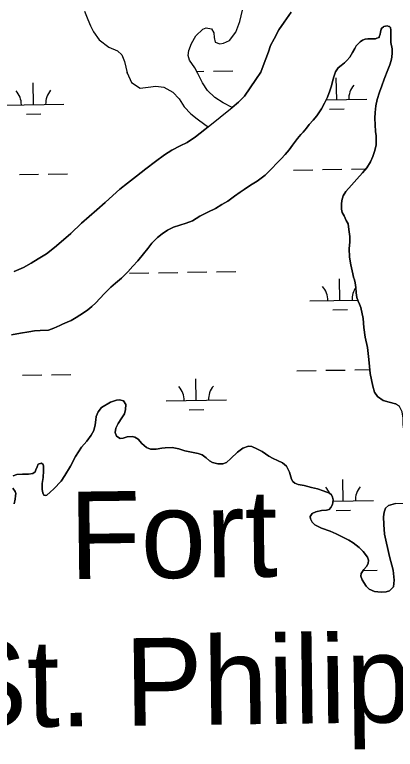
# Model space of a CAD drawing. Extents: x 3855477 to 3893699, y 299188 to 325115.
# Drawn here: x 3871993 to 3872623, y 318148 to 319366 of the extents above; entities that cross this region are included whole.
import ezdxf

# ---------------------------------------------------------------- set-up
doc = ezdxf.new("R2010")
doc.units = 0
for name, color, linetype in [('V-TOPO-GNAM-IDEN', 7, 'Continuous'), ('V-TOPO-SHOR', 7, 'Continuous'), ('V-WETL-SWMP', 7, 'Continuous')]:
    doc.layers.add(name, color=color, linetype=linetype)

msp = doc.modelspace()

# ---------------------------------------------------------------- linework, layer by layer
at = {"layer": 'V-TOPO-SHOR'}
msp.add_line((3872313.7, 319179.7), (3872353.3, 319211.5), dxfattribs=at)
for points in [[(3872324.6, 319228.5), (3872312.3, 319239.9), (3872304.2, 319252.4), (3872296.6, 319268.2), (3872291.7, 319277.6), (3872282.6, 319290.1), (3872280.4, 319298), (3872281.8, 319306.4), (3872285.9, 319317.6), (3872293.1, 319330.3), (3872304.5, 319341.5), (3872310.3, 319343.7), (3872319.3, 319342.3), (3872323.1, 319335.5), (3872323.7, 319327.6), (3872324.9, 319320.2), (3872332.8, 319317.2), (3872339.1, 319318.3), (3872349.1, 319322.7), (3872359.5, 319336.5), (3872366.1, 319354.5), (3872370.5, 319373)], [(3872108.8, 319371.6), (3872114.3, 319357.5), (3872118.6, 319347), (3872124, 319337), (3872133.2, 319324), (3872149.2, 319311.6), (3872163.5, 319305.9), (3872170.4, 319299.2), (3872175.3, 319287.7), (3872179.3, 319269.3), (3872186.9, 319253), (3872201.2, 319243.7), (3872214.4, 319245.5), (3872227, 319247.2), (3872240.2, 319245.3), (3872255.1, 319237.1), (3872265.3, 319226.1), (3872273.9, 319213.1), (3872285.1, 319201.1), (3872295.2, 319192.8), (3872308, 319183.5), (3872313.7, 319179.7)], [(3872353.3, 319211.5), (3872363.6, 319220.7), (3872373.7, 319230.7), (3872392.3, 319258.2), (3872400.5, 319270.2), (3872404.7, 319280.9), (3872409.2, 319292.4), (3872413.4, 319304), (3872416.8, 319314.3), (3872422.6, 319325.4), (3872430.7, 319340.2), (3872439.6, 319352.9), (3872450.9, 319369.7)], [(3872571.1, 318846.9), (3872570.1, 318862.3), (3872566.3, 318880.4), (3872564.3, 318885.9), (3872561.8, 318890.6), (3872559.8, 318896.9), (3872558.5, 318904.4), (3872558, 318913.4), (3872557.1, 318921.3), (3872555.8, 318926), (3872554.2, 318930.8), (3872553.3, 318936.3), (3872549.9, 318951.2), (3872547.8, 318963.8), (3872546.8, 318978), (3872547.9, 318988.7), (3872548.1, 318997.8), (3872546.4, 319009.6), (3872545.1, 319018.7), (3872542.2, 319024.6), (3872538.6, 319032.4), (3872535.3, 319037.9), (3872534.5, 319043), (3872534.4, 319051.3), (3872535.1, 319057.7), (3872537.3, 319065.2), (3872541.6, 319072.4), (3872550.9, 319083.2), (3872559.9, 319093.2), (3872569.2, 319103.2), (3872576.2, 319111.5), (3872582.4, 319121.5), (3872586.2, 319130.6), (3872589.2, 319138.6), (3872591.5, 319149.3), (3872591.7, 319158), (3872591.7, 319164.7), (3872590.8, 319172.2), (3872589.8, 319183.2), (3872589.3, 319193.9), (3872589.9, 319203.4), (3872591, 319214.4), (3872593.2, 319225.1), (3872597.4, 319237), (3872600.8, 319247.7), (3872605, 319258.9), (3872611.1, 319274), (3872614.5, 319282.7), (3872616.4, 319289.4), (3872617.9, 319295), (3872618.2, 319302.5), (3872618.1, 319308.8), (3872616, 319319.4), (3872615.9, 319328.9), (3872616.2, 319336), (3872616.1, 319340), (3872615.3, 319344.3), (3872613.7, 319345.9), (3872612.9, 319345.9), (3872610.1, 319347), (3872604.6, 319346.1), (3872603.8, 319345.3), (3872601.1, 319343.3), (3872599.9, 319341.3), (3872598.8, 319336.6), (3872598.4, 319333.4), (3872596.5, 319328.7), (3872596.5, 319327.9), (3872593, 319326.6), (3872590.6, 319325.8), (3872584.3, 319325.7), (3872580.8, 319325.7), (3872578, 319325.6), (3872573.3, 319324.8), (3872569.3, 319323.5), (3872565, 319320.7), (3872558.8, 319313.9), (3872556.1, 319309.5), (3872552.6, 319302.8), (3872548, 319295.2), (3872543.3, 319289.6), (3872539.4, 319286), (3872534, 319281.6), (3872528.9, 319277.2), (3872524.2, 319270.8), (3872522, 319264.4), (3872519.7, 319257.3), (3872517.5, 319247.4), (3872515.2, 319239.5), (3872511, 319228.7), (3872506.4, 319218.8), (3872501, 319209.3), (3872493.6, 319198.1), (3872487.4, 319190.5), (3872480.8, 319183.3), (3872476.1, 319177.7), (3872470.7, 319170.9), (3872466.8, 319166.9), (3872461.4, 319160.1), (3872453.2, 319149.4), (3872447.4, 319141.8)], [(3872353.3, 319211.5), (3872338.4, 319219.2), (3872324.6, 319228.5)], [(3871992.4, 318940.2), (3872007.7, 318946.7), (3872020.7, 318953.6), (3872032.4, 318960.9), (3872045.8, 318969), (3872059.4, 318979.8), (3872074.3, 318992.7), (3872086, 319003.1), (3872103.9, 319019.9), (3872116.8, 319031.2), (3872129.3, 319042), (3872143, 319054.1), (3872155.9, 319066.1), (3872167.6, 319076.5), (3872180.1, 319086.6), (3872194.9, 319098.2), (3872210.2, 319109.9), (3872226.2, 319122), (3872241.1, 319133.3), (3872253.6, 319140.9), (3872267.4, 319148.2), (3872278.8, 319153.9), (3872292.5, 319163.2), (3872308.1, 319175.3), (3872313.7, 319179.7)], [(3872447.4, 319141.8), (3872441.2, 319133.8), (3872434.6, 319126.6), (3872426, 319118.6), (3872419.8, 319111.8), (3872415.1, 319106.6), (3872407.7, 319099.8), (3872401.1, 319094.5), (3872394.8, 319089.7), (3872383.8, 319083.2), (3872372.9, 319076), (3872366.6, 319071.2), (3872357.2, 319064.7), (3872345.9, 319056.7), (3872336.1, 319051), (3872325.5, 319044.5), (3872313, 319038.4), (3872300, 319031.9), (3872287.9, 319023.9), (3872277.3, 319019.8), (3872266.7, 319016.9), (3872256.4, 319013.2), (3872246.2, 319008.7), (3872237.2, 319002.2), (3872229.8, 318996.2), (3872220.5, 318987), (3872213.5, 318977.8), (3872206.5, 318969), (3872197.2, 318957.5), (3872189, 318948.7), (3872180.8, 318939.5), (3872169.9, 318929), (3872160.2, 318920.6), (3872152.7, 318913.8), (3872141.8, 318903.4), (3872134.4, 318895.4), (3872127.4, 318888.2), (3872120.8, 318882.2), (3872114.6, 318876.5), (3872107.1, 318871.3), (3872095, 318863.6), (3872086.8, 318858.8), (3872080.1, 318855.9), (3872072.2, 318852.7), (3872067.9, 318850.2), (3872063.2, 318848.2), (3872058.1, 318846.2), (3872049, 318842.6)], [(3872049, 318842.6), (3872035.3, 318842.2), (3872026.3, 318841.4), (3872016.6, 318839.9), (3872002.9, 318837.5), (3871987.9, 318835.2)], [(3872630.1, 318716), (3872623.9, 318720.5), (3872613.3, 318723.5), (3872603.4, 318726.1), (3872593.9, 318732.8), (3872589.1, 318740.2), (3872586.3, 318749.9), (3872581.6, 318771), (3872579.4, 318794.1), (3872577.1, 318814.2), (3872573.3, 318831.2), (3872571.1, 318846.9)], [(3872136.8, 318714.3), (3872151.7, 318723.4), (3872161.7, 318726.9), (3872166.9, 318727.3), (3872173.5, 318725.8), (3872177, 318719.6), (3872176.9, 318711.4), (3872174.8, 318703.8), (3872170.5, 318697.5), (3872164.6, 318687.9), (3872160.9, 318680.2), (3872159.6, 318673.2), (3872161.6, 318667.1), (3872168.1, 318663), (3872172.8, 318663.8), (3872179.7, 318665.7), (3872187.5, 318666.7), (3872192.2, 318665.3), (3872197.5, 318662), (3872204, 318654.8), (3872211.4, 318648.2), (3872217.9, 318645.7), (3872227.7, 318645.7), (3872236.7, 318647), (3872242.4, 318647.9), (3872253.9, 318648.2), (3872264.9, 318646.1), (3872275.1, 318643), (3872280.4, 318641.5), (3872288.6, 318640), (3872297.1, 318638.6), (3872303.7, 318636.2), (3872310.5, 318630.9), (3872315.8, 318626.3), (3872320.9, 318623.3), (3872329.6, 318621), (3872337.6, 318621), (3872343.8, 318623.6), (3872350.9, 318630.2), (3872361.9, 318640.3), (3872371, 318647.1), (3872380.1, 318650.4), (3872385.7, 318649.8), (3872394.2, 318646.3), (3872402.9, 318641.5), (3872408.5, 318637.9), (3872413.9, 318633.8), (3872420.9, 318630.2), (3872428.6, 318626.8), (3872436.5, 318622.8), (3872443, 318617.3), (3872448.1, 318607.6), (3872451.7, 318596), (3872453.7, 318591.8), (3872457.1, 318589), (3872462.3, 318587.1), (3872472.4, 318585.1), (3872484.4, 318582.2), (3872494.6, 318579.5), (3872504.2, 318576.7), (3872514.4, 318572.7), (3872517.7, 318569.7), (3872519.5, 318566.2), (3872520.3, 318561.3), (3872520.2, 318557), (3872519.3, 318554), (3872516.9, 318549.1), (3872513.9, 318545.4), (3872509.5, 318544.6), (3872501.3, 318543.8), (3872491.9, 318541.7), (3872485.6, 318538.9), (3872482.5, 318534.1), (3872482.9, 318530), (3872485.9, 318524.6), (3872490.1, 318520.3), (3872501, 318514.4), (3872515.3, 318509.4), (3872525.7, 318505.4), (3872546.3, 318494.8), (3872553.4, 318490.5), (3872563.3, 318482.5), (3872570.1, 318475.9), (3872577.4, 318466.4), (3872579, 318461.6), (3872578.7, 318456.3), (3872575.8, 318451.2), (3872571, 318446), (3872566.8, 318439.2), (3872566.1, 318434.8), (3872568.3, 318429.2), (3872575, 318418.7), (3872580.3, 318413.3), (3872588.7, 318409.8), (3872599.7, 318408.5), (3872608.5, 318409.3), (3872613.9, 318411), (3872620.4, 318417.4), (3872621.7, 318428.3), (3872619.8, 318445.1), (3872614, 318467.9)], [(3872614, 318467.9), (3872605.3, 318504.8), (3872604.2, 318520.5), (3872603.9, 318533.5), (3872604.7, 318541.2), (3872606.9, 318547.9), (3872612.3, 318552.3), (3872623.7, 318555.5), (3872637.6, 318555.8), (3872650.8, 318556.3), (3872658.1, 318557.7), (3872666.1, 318561.5), (3872668.9, 318567.5), (3872669.5, 318574.3), (3872667, 318588), (3872659.5, 318612.5), (3872648.9, 318644), (3872644.1, 318654.8), (3872640.7, 318663.2), (3872637.9, 318674), (3872636.6, 318686.6), (3872636.6, 318697.1), (3872634.5, 318707.5), (3872630.1, 318716)], [(3871990.8, 318601.1), (3871996.8, 318603.3), (3872006, 318604), (3872015.9, 318604), (3872023.1, 318605.2), (3872026.9, 318608.2), (3872028.5, 318611.4), (3872030.3, 318616), (3872032.2, 318620.5), (3872037.6, 318622.4), (3872037.8, 318622.3), (3872040.3, 318620.1), (3872041.2, 318617.2), (3872041.1, 318609.7), (3872040.2, 318598.8), (3872039, 318588.4), (3872039, 318578.5), (3872039.9, 318573.3), (3872041.4, 318569), (3872044.1, 318568.6), (3872046.4, 318569.1), (3872052.2, 318574.2), (3872057.9, 318579.8), (3872070, 318592.3), (3872076.5, 318602.1), (3872085.4, 318617.6), (3872094.1, 318633.6), (3872104, 318648.7), (3872112.6, 318658.9), (3872120.1, 318668.5), (3872124.1, 318676.5), (3872126.7, 318686.1), (3872127.6, 318694), (3872128.1, 318699.6), (3872131.4, 318707.4), (3872136.8, 318714.3)], [(3871992.5, 318554.7), (3871994.2, 318562.4), (3871994.8, 318568.3), (3871994.9, 318572.1), (3871994, 318575.1), (3871990.4, 318580.9)]]:
    msp.add_lwpolyline(points, dxfattribs=at)
at = {"layer": 'V-WETL-SWMP'}
for p, q in [((3872178.2, 319269.7), (3872179.2, 319269.8)), ((3872294.8, 319271.6), (3872306.2, 319271.8)), ((3872322.2, 319272.1), (3872354.2, 319272.6)), ((3872024.5, 319216.5), (3872023.9, 319252.5)), ((3872526.3, 319224.7), (3872525.7, 319260.7)), ((3871976.4, 319215.7), (3872074.5, 319217.3)), ((3872509, 319224.4), (3872576.3, 319225.5)), ((3872514.6, 319209), (3872538.6, 319209.4)), ((3872012.7, 319200.9), (3872036.7, 319201.2)), ((3872454.8, 319108), (3872486.8, 319108.6)), ((3872502.8, 319108.8), (3872534.8, 319109.3)), ((3872550.8, 319109.6), (3872574.9, 319110)), ((3872001, 319100.7), (3872032.9, 319101.2)), ((3872048.9, 319101.4), (3872080.9, 319102)), ((3872183.6, 318937.1), (3872215.6, 318937.6)), ((3872231.6, 318937.9), (3872263.6, 318938.4)), ((3872279.6, 318938.7), (3872311.6, 318939.2)), ((3872327.6, 318939.5), (3872359.6, 318940)), ((3872531.7, 318892), (3872531.2, 318928)), ((3872481.7, 318891.2), (3872561.2, 318892.5)), ((3872520, 318876.4), (3872544, 318876.8)), ((3872460.2, 318775.4), (3872492.2, 318775.9)), ((3872508.2, 318776.2), (3872540.2, 318776.7)), ((3872556.2, 318777), (3872581, 318777.4)), ((3872006.4, 318768), (3872038.4, 318768.5)), ((3872054.4, 318768.8), (3872086.4, 318769.3)), ((3872293.9, 318726.3), (3872293.3, 318762.3)), ((3872243.9, 318725.5), (3872343.9, 318727.1)), ((3872282.2, 318710.6), (3872306.2, 318711)), ((3872537.2, 318559.4), (3872536.6, 318595.4)), ((3872520.2, 318559.1), (3872587.2, 318560.2)), ((3872525.4, 318543.8), (3872549.4, 318544.2)), ((3872570.1, 318444.5), (3872593.6, 318444.9))]:
    msp.add_line(p, q, dxfattribs=at)
for points in [[(3872392.3, 319258.2), (3872373.7, 319230.7), (3872363.6, 319220.7), (3872353.3, 319211.5), (3872338.4, 319219.2), (3872324.6, 319228.5), (3872312.3, 319239.9), (3872304.2, 319252.4), (3872296.6, 319268.2), (3872291.7, 319277.6), (3872282.6, 319290.1), (3872280.4, 319298), (3872281.8, 319306.4), (3872285.9, 319317.6), (3872293.1, 319330.3), (3872304.5, 319341.5), (3872310.3, 319343.7), (3872319.3, 319342.3), (3872323.1, 319335.5), (3872323.7, 319327.6), (3872324.9, 319320.2), (3872332.8, 319317.2), (3872339.1, 319318.3), (3872349.1, 319322.7), (3872359.5, 319336.5), (3872366.1, 319354.5), (3872370.5, 319373)], [(3872108.8, 319371.6), (3872114.3, 319357.5), (3872118.6, 319347), (3872124, 319337), (3872133.2, 319324), (3872149.2, 319311.6), (3872163.5, 319305.9), (3872170.4, 319299.2), (3872175.3, 319287.7), (3872179.3, 319269.3), (3872186.9, 319253), (3872201.2, 319243.7), (3872214.4, 319245.5), (3872227, 319247.2), (3872240.2, 319245.3), (3872255.1, 319237.1), (3872265.3, 319226.1), (3872273.9, 319213.1), (3872285.1, 319201.1), (3872295.2, 319192.8), (3872308, 319183.5), (3872313.7, 319179.7), (3872308.1, 319175.3), (3872292.5, 319163.2), (3872278.8, 319153.9), (3872267.4, 319148.2), (3872253.6, 319140.9), (3872241.1, 319133.3), (3872226.2, 319122), (3872210.2, 319109.9), (3872194.9, 319098.2), (3872180.1, 319086.6), (3872167.6, 319076.5), (3872155.9, 319066.1), (3872143, 319054.1), (3872129.3, 319042), (3872116.8, 319031.2), (3872103.9, 319019.9), (3872086, 319003.1), (3872074.3, 318992.7), (3872059.4, 318979.8), (3872045.8, 318969)], [(3872450.9, 319369.7), (3872439.6, 319352.9), (3872430.7, 319340.2), (3872422.6, 319325.4), (3872416.8, 319314.3), (3872413.4, 319304), (3872409.2, 319292.4), (3872404.7, 319280.9), (3872400.5, 319270.2), (3872392.3, 319258.2)], [(3872049, 318842.6), (3872058.1, 318846.2), (3872063.2, 318848.2), (3872067.9, 318850.2), (3872072.2, 318852.7), (3872080.1, 318855.9), (3872086.8, 318858.8), (3872095, 318863.6), (3872107.1, 318871.3), (3872114.6, 318876.5), (3872120.8, 318882.2), (3872127.4, 318888.2), (3872134.4, 318895.4), (3872141.8, 318903.4), (3872152.7, 318913.8), (3872160.2, 318920.6), (3872169.9, 318929), (3872180.8, 318939.5), (3872189, 318948.7), (3872197.2, 318957.5), (3872206.5, 318969), (3872213.5, 318977.8), (3872220.5, 318987), (3872229.8, 318996.2), (3872237.2, 319002.2), (3872246.2, 319008.7), (3872256.4, 319013.2), (3872266.7, 319016.9), (3872277.3, 319019.8), (3872287.9, 319023.9), (3872300, 319031.9), (3872313, 319038.4), (3872325.5, 319044.5), (3872336.1, 319051), (3872345.9, 319056.7), (3872357.2, 319064.7), (3872366.6, 319071.2), (3872372.9, 319076), (3872383.8, 319083.2), (3872394.8, 319089.7), (3872401.1, 319094.5), (3872407.7, 319099.8), (3872415.1, 319106.6), (3872419.8, 319111.8), (3872426, 319118.6), (3872434.6, 319126.6), (3872441.2, 319133.8), (3872447.4, 319141.8), (3872453.2, 319149.4), (3872461.4, 319160.1), (3872466.8, 319166.9), (3872470.7, 319170.9), (3872476.1, 319177.7), (3872480.8, 319183.3), (3872487.4, 319190.5), (3872493.6, 319198.1), (3872501, 319209.3), (3872506.4, 319218.8), (3872511, 319228.7), (3872515.2, 319239.5), (3872517.5, 319247.4), (3872519.7, 319257.3), (3872522, 319264.4), (3872524.2, 319270.8), (3872528.9, 319277.2), (3872534, 319281.6), (3872539.4, 319286), (3872543.3, 319289.6), (3872548, 319295.2), (3872552.6, 319302.8), (3872556.1, 319309.5), (3872558.8, 319313.9), (3872565, 319320.7), (3872569.3, 319323.5), (3872573.3, 319324.8), (3872578, 319325.6), (3872580.8, 319325.7), (3872584.3, 319325.7), (3872590.6, 319325.8), (3872593, 319326.6), (3872596.5, 319327.9), (3872596.5, 319328.7), (3872598.4, 319333.4), (3872598.8, 319336.6), (3872599.9, 319341.3), (3872601.1, 319343.3), (3872603.8, 319345.3), (3872604.6, 319346.1), (3872610.1, 319347), (3872612.9, 319345.9), (3872613.7, 319345.9), (3872615.3, 319344.3), (3872616.1, 319340), (3872616.2, 319336), (3872615.9, 319328.9), (3872616, 319319.4), (3872618.1, 319308.8), (3872618.2, 319302.5), (3872617.9, 319295), (3872616.4, 319289.4), (3872614.5, 319282.7)], [(3872614.5, 319282.7), (3872611.1, 319274), (3872605, 319258.9), (3872600.8, 319247.7), (3872597.4, 319237), (3872593.2, 319225.1), (3872591, 319214.4), (3872589.9, 319203.4), (3872589.3, 319193.9), (3872589.8, 319183.2), (3872590.8, 319172.2), (3872591.7, 319164.7), (3872591.7, 319158), (3872591.5, 319149.3), (3872589.2, 319138.6), (3872586.2, 319130.6), (3872582.4, 319121.5), (3872576.2, 319111.5), (3872569.2, 319103.2), (3872559.9, 319093.2), (3872550.9, 319083.2), (3872541.6, 319072.4), (3872537.3, 319065.2), (3872535.1, 319057.7), (3872534.4, 319051.3), (3872534.5, 319043), (3872535.3, 319037.9), (3872538.6, 319032.4), (3872542.2, 319024.6), (3872545.1, 319018.7), (3872546.4, 319009.6), (3872548.1, 318997.8), (3872547.9, 318988.7), (3872546.8, 318978), (3872547.8, 318963.8), (3872549.9, 318951.2), (3872553.3, 318936.3), (3872554.2, 318930.8), (3872555.8, 318926), (3872557.1, 318921.3), (3872558, 318913.4), (3872558.5, 318904.4), (3872559.8, 318896.9), (3872561.8, 318890.6), (3872564.3, 318885.9), (3872566.3, 318880.4), (3872570.1, 318862.3), (3872571.1, 318846.9), (3872573.3, 318831.2), (3872577.1, 318814.2), (3872579.4, 318794.1), (3872581.6, 318771), (3872586.3, 318749.9), (3872589.1, 318740.2), (3872593.9, 318732.8), (3872603.4, 318726.1), (3872613.3, 318723.5), (3872623.9, 318720.5)], [(3872045.8, 318969), (3872032.4, 318960.9), (3872020.7, 318953.6), (3872007.7, 318946.7), (3871992.4, 318940.2)], [(3871987.9, 318835.2), (3872002.9, 318837.5), (3872016.6, 318839.8), (3872026.3, 318841.4), (3872035.3, 318842.2), (3872049, 318842.6)], [(3872563.3, 318482.5), (3872553.4, 318490.5), (3872546.3, 318494.8), (3872525.7, 318505.4), (3872515.3, 318509.4), (3872501, 318514.4), (3872490.1, 318520.3), (3872485.9, 318524.6), (3872482.9, 318530), (3872482.5, 318534.1), (3872485.6, 318538.9), (3872491.9, 318541.7), (3872501.3, 318543.8), (3872509.5, 318544.6), (3872513.9, 318545.4), (3872516.9, 318549.1), (3872519.3, 318554), (3872520.2, 318557), (3872520.3, 318561.3), (3872519.5, 318566.2), (3872517.7, 318569.7), (3872514.4, 318572.7), (3872504.2, 318576.7), (3872494.6, 318579.5), (3872484.4, 318582.2), (3872472.4, 318585.1), (3872462.3, 318587.1), (3872457.1, 318589), (3872453.7, 318591.8), (3872451.7, 318596), (3872448.1, 318607.6), (3872443, 318617.3), (3872436.5, 318622.8), (3872428.6, 318626.8), (3872420.9, 318630.2), (3872413.9, 318633.8), (3872408.5, 318637.9), (3872402.9, 318641.5), (3872394.2, 318646.3), (3872385.7, 318649.8), (3872380.1, 318650.4), (3872371, 318647.1), (3872361.9, 318640.3), (3872350.9, 318630.2), (3872343.8, 318623.6), (3872337.6, 318621), (3872329.6, 318621), (3872320.9, 318623.3), (3872315.8, 318626.3), (3872310.5, 318630.9), (3872303.7, 318636.2), (3872297.1, 318638.6), (3872288.6, 318640), (3872280.4, 318641.5), (3872275.1, 318643), (3872264.9, 318646.1), (3872253.9, 318648.2), (3872242.4, 318647.9), (3872236.7, 318647), (3872227.7, 318645.7), (3872217.9, 318645.7), (3872211.4, 318648.2), (3872204, 318654.8), (3872197.5, 318662), (3872192.2, 318665.3), (3872187.5, 318666.7), (3872179.7, 318665.7), (3872172.8, 318663.8), (3872168.1, 318663), (3872161.6, 318667.1), (3872159.6, 318673.2), (3872160.9, 318680.2), (3872164.6, 318687.9), (3872170.5, 318697.5), (3872174.8, 318703.8), (3872176.9, 318711.4), (3872177, 318719.6), (3872173.5, 318725.8), (3872166.9, 318727.3), (3872161.7, 318726.9), (3872151.7, 318723.4), (3872136.8, 318714.3)], [(3872136.8, 318714.3), (3872131.4, 318707.4), (3872128.1, 318699.6), (3872127.6, 318694), (3872126.7, 318686.1), (3872124.1, 318676.5), (3872120.1, 318668.5), (3872112.6, 318658.9), (3872104, 318648.7), (3872094.1, 318633.6), (3872085.4, 318617.6), (3872076.5, 318602.1), (3872070, 318592.3), (3872057.9, 318579.8), (3872052.2, 318574.2), (3872046.4, 318569.1), (3872044.1, 318568.6), (3872041.4, 318569), (3872039.9, 318573.3), (3872039, 318578.5), (3872039, 318588.4), (3872040.2, 318598.8), (3872041.1, 318609.7), (3872041.2, 318617.2), (3872040.3, 318620.1), (3872037.8, 318622.3), (3872037.6, 318622.4), (3872032.2, 318620.5), (3872030.3, 318616), (3872028.5, 318611.4), (3872026.9, 318608.2), (3872023.1, 318605.2), (3872015.9, 318604), (3872006, 318604), (3871996.8, 318603.3), (3871990.8, 318601.1)], [(3871990.4, 318580.9), (3871994, 318575.1), (3871994.9, 318572.1), (3871994.8, 318568.3), (3871994.2, 318562.4), (3871992.5, 318554.7)], [(3872623.7, 318555.5), (3872612.3, 318552.3), (3872606.9, 318547.8), (3872604.7, 318541.2), (3872603.9, 318533.5), (3872604.2, 318520.5), (3872605.3, 318504.8), (3872614, 318467.9), (3872619.8, 318445.1), (3872621.7, 318428.3), (3872620.4, 318417.4), (3872613.9, 318411), (3872608.5, 318409.3), (3872599.7, 318408.5), (3872588.7, 318409.8), (3872580.3, 318413.3), (3872575, 318418.7), (3872568.3, 318429.2), (3872566.1, 318434.8), (3872566.8, 318439.2), (3872571, 318446), (3872575.8, 318451.2), (3872578.7, 318456.3), (3872579, 318461.6), (3872577.4, 318466.4), (3872570.1, 318475.9), (3872563.3, 318482.5)]]:
    msp.add_lwpolyline(points, dxfattribs=at)
for centre, start, end in [((3871969.2, 319216.1), 0.1615, 41.7052), ((3872079.7, 319217.9), 140.1615, 181.7052), ((3872581.5, 319226), 140.1615, 181.7052), ((3872476.5, 318891.6), 0.1615, 41.7052), ((3872587, 318893.4), 145.3573, 181.7052), ((3872238.7, 318725.8), 0.1615, 41.7052), ((3872349.2, 318727.6), 140.1615, 181.7052), ((3872481.9, 318559), 22.9331, 41.7052), ((3872592.4, 318560.8), 140.1615, 181.7052)]:
    msp.add_arc(centre, 35.2, start, end, dxfattribs=at)

# ---------------------------------------------------------------- texts
at = {"layer": 'V-TOPO-GNAM-IDEN'}
for s, p in [('Fort', (3872084.3, 318429.9)), ('St. Philip', (3871885.2, 318183.4))]:
    msp.add_text(s, height=145, rotation=0.7186, dxfattribs=at).set_placement(p)

doc.saveas('drawing.dxf')
